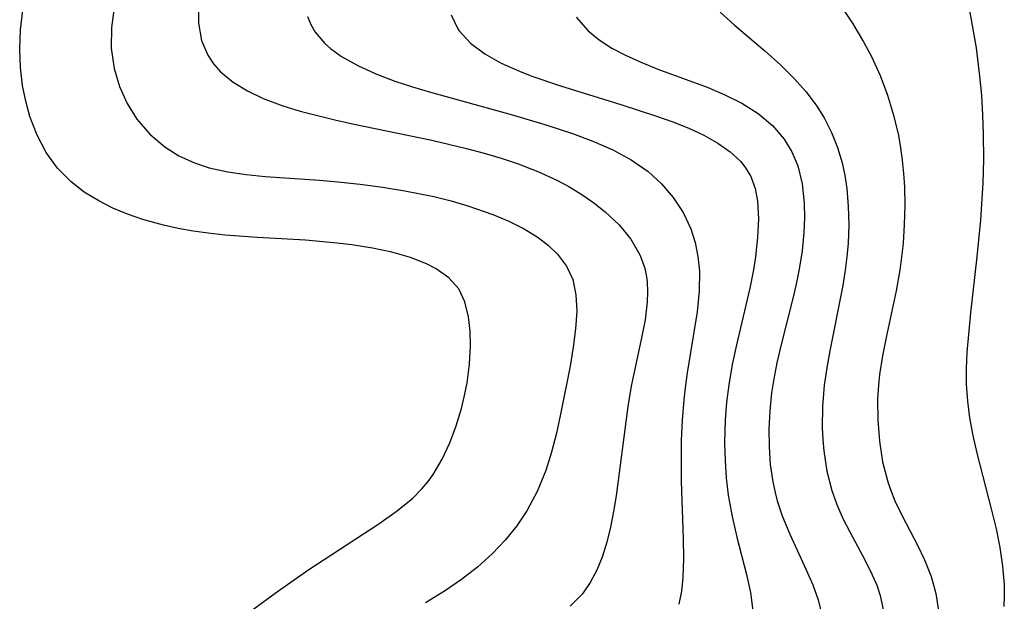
# Model space of a CAD drawing. Header units: metres. Extents: x 1073367 to 1082519, y 1569854 to 1574957.
# Tile 580 of 656: x 1078432 to 1078519, y 1573894 to 1573946. Entities that reach past the tile are written whole.
import ezdxf

# ---------------------------------------------------------------- set-up
doc = ezdxf.new("R2010")
doc.units = ezdxf.units.M
doc.layers.add('CGG_CurvaNivelLidar_v1', color=253, linetype='Continuous', lineweight=30)

msp = doc.modelspace()

# ---------------------------------------------------------------- linework, layer by layer
at = {"layer": 'CGG_CurvaNivelLidar_v1'}
for p, q in [((1078515.6682, 1573950.7005, 75), (1078516.9203, 1573943.4396, 75)), ((1078503.1094, 1573949.8473, 74.5), (1078505.935, 1573945.6057, 74.5)), ((1078440.132, 1573947.0277, 71.5), (1078439.8941, 1573945.2594, 71.5)), ((1078447.6426, 1573947.245, 72), (1078447.6352, 1573945.6383, 72)), ((1078431.7913, 1573945.0585, 71), (1078432, 1573946.8019, 71)), ((1078457.3421, 1573946.2463, 72.5), (1078457.6533, 1573945.5209, 72.5)), ((1078470.1555, 1573946.4002, 73), (1078470.7428, 1573945.1551, 73)), ((1078481.2969, 1573946.1953, 73.5), (1078482.3519, 1573944.9825, 73.5)), ((1078494.1314, 1573946.635, 74), (1078495.3825, 1573945.4983, 74)), ((1078439.8941, 1573945.2594, 71.5), (1078439.8702, 1573943.4158, 71.5)), ((1078447.6352, 1573945.6383, 72), (1078447.9041, 1573944.1078, 72)), ((1078457.6533, 1573945.5209, 72.5), (1078458.0482, 1573944.8421, 72.5)), ((1078495.3825, 1573945.4983, 74), (1078498.1119, 1573943.1757, 74)), ((1078505.935, 1573945.6057, 74.5), (1078506.9053, 1573943.9862, 74.5)), ((1078431.7125, 1573943.3211, 71), (1078431.7913, 1573945.0585, 71)), ((1078458.0482, 1573944.8421, 72.5), (1078458.8877, 1573943.8516, 72.5)), ((1078470.7428, 1573945.1551, 73), (1078470.8627, 1573944.973, 73)), ((1078470.8627, 1573944.973, 73), (1078471.8679, 1573943.8562, 73)), ((1078482.3519, 1573944.9825, 73.5), (1078483.3554, 1573944.1576, 73.5)), ((1078439.8702, 1573943.4158, 71.5), (1078440.1367, 1573941.6088, 71.5)), ((1078447.9041, 1573944.1078, 72), (1078448.4618, 1573942.8001, 72)), ((1078458.8877, 1573943.8516, 72.5), (1078459.4112, 1573943.3901, 72.5)), ((1078471.8679, 1573943.8562, 73), (1078473.1451, 1573942.9093, 73)), ((1078483.3554, 1573944.1576, 73.5), (1078484.4807, 1573943.4338, 73.5)), ((1078484.4807, 1573943.4338, 73.5), (1078485.6986, 1573942.7884, 73.5)), ((1078506.9053, 1573943.9862, 74.5), (1078507.5981, 1573942.6796, 74.5)), ((1078516.9203, 1573943.4396, 75), (1078517.2403, 1573940.9203, 75)), ((1078431.7805, 1573941.7016, 71), (1078431.7125, 1573943.3211, 71)), ((1078448.4618, 1573942.8001, 72), (1078448.982, 1573942.023, 72)), ((1078459.4112, 1573943.3901, 72.5), (1078460.3974, 1573942.6849, 72.5)), ((1078460.3974, 1573942.6849, 72.5), (1078461.8502, 1573941.8664, 72.5)), ((1078473.1451, 1573942.9093, 73), (1078474.6218, 1573942.0902, 73)), ((1078485.6986, 1573942.7884, 73.5), (1078486.9842, 1573942.2023, 73.5)), ((1078498.1119, 1573943.1757, 74), (1078499.535, 1573941.8946, 74)), ((1078507.5981, 1573942.6796, 74.5), (1078508.362, 1573940.9895, 74.5)), ((1078431.9764, 1573940.1028, 71), (1078431.7805, 1573941.7016, 71)), ((1078448.982, 1573942.023, 72), (1078449.6135, 1573941.3126, 72)), ((1078461.8502, 1573941.8664, 72.5), (1078463.4404, 1573941.143, 72.5)), ((1078474.6218, 1573942.0902, 73), (1078476.2425, 1573941.3669, 73)), ((1078486.9842, 1573942.2023, 73.5), (1078488.5731, 1573941.5597, 73.5)), ((1078499.535, 1573941.8946, 74), (1078500.6964, 1573940.7464, 74)), ((1078440.1367, 1573941.6088, 71.5), (1078440.6136, 1573940.0134, 71.5)), ((1078449.6135, 1573941.3126, 72), (1078450.7208, 1573940.3938, 72)), ((1078463.4404, 1573941.143, 72.5), (1078465.1311, 1573940.4975, 72.5)), ((1078476.2425, 1573941.3669, 73), (1078477.3389, 1573940.9414, 73)), ((1078477.3389, 1573940.9414, 73), (1078479.8907, 1573940.0625, 73)), ((1078488.5731, 1573941.5597, 73.5), (1078492.9568, 1573939.9351, 73.5)), ((1078508.362, 1573940.9895, 74.5), (1078509.0186, 1573939.2453, 74.5)), ((1078517.2403, 1573940.9203, 75), (1078517.3944, 1573939.2047, 75)), ((1078432.2515, 1573938.7016, 71), (1078431.9764, 1573940.1028, 71)), ((1078440.6136, 1573940.0134, 71.5), (1078441.2902, 1573938.4986, 71.5)), ((1078450.7208, 1573940.3938, 72), (1078451.9993, 1573939.6078, 72)), ((1078465.1311, 1573940.4975, 72.5), (1078466.6955, 1573939.9779, 72.5)), ((1078466.6955, 1573939.9779, 72.5), (1078468.2999, 1573939.4924, 72.5)), ((1078479.8907, 1573940.0625, 73), (1078485.3664, 1573938.3661, 73)), ((1078492.9568, 1573939.9351, 73.5), (1078494.4773, 1573939.3073, 73.5)), ((1078500.6964, 1573940.7464, 74), (1078501.7739, 1573939.5403, 74)), ((1078451.9993, 1573939.6078, 72), (1078453.4098, 1573938.9383, 72)), ((1078468.2999, 1573939.4924, 72.5), (1078475.514, 1573937.4993, 72.5)), ((1078494.4773, 1573939.3073, 73.5), (1078496.061, 1573938.527, 73.5)), ((1078501.7739, 1573939.5403, 74), (1078502.7346, 1573938.2618, 74)), ((1078509.0186, 1573939.2453, 74.5), (1078509.5681, 1573937.4587, 74.5)), ((1078517.3944, 1573939.2047, 75), (1078517.503, 1573937.4832, 75)), ((1078432.6251, 1573937.3367, 71), (1078432.2515, 1573938.7016, 71)), ((1078441.2902, 1573938.4986, 71.5), (1078442.1609, 1573937.0943, 71.5)), ((1078453.4098, 1573938.9383, 72), (1078455.1717, 1573938.2853, 72)), ((1078455.1717, 1573938.2853, 72), (1078456.6936, 1573937.8203, 72)), ((1078485.3664, 1573938.3661, 73), (1078488.4481, 1573937.3711, 73)), ((1078496.061, 1573938.527, 73.5), (1078497.5135, 1573937.6131, 73.5)), ((1078502.7346, 1573938.2618, 74), (1078503.3864, 1573937.2019, 74)), ((1078433.2577, 1573935.6714, 71), (1078432.6251, 1573937.3367, 71)), ((1078456.6936, 1573937.8203, 72), (1078459.8043, 1573937.0269, 72)), ((1078475.514, 1573937.4993, 72.5), (1078478.4903, 1573936.637, 72.5)), ((1078488.4481, 1573937.3711, 73), (1078489.9105, 1573936.8504, 73)), ((1078497.5135, 1573937.6131, 73.5), (1078498.7759, 1573936.5437, 73.5)), ((1078509.5681, 1573937.4587, 74.5), (1078510.0027, 1573935.6375, 74.5)), ((1078517.503, 1573937.4832, 75), (1078517.5678, 1573935.758, 75)), ((1078442.1609, 1573937.0943, 71.5), (1078443.2956, 1573935.7665, 71.5)), ((1078459.8043, 1573937.0269, 72), (1078461.3691, 1573936.6785, 72)), ((1078461.3691, 1573936.6785, 72), (1078468.4469, 1573935.2262, 72)), ((1078478.4903, 1573936.637, 72.5), (1078480.9545, 1573935.8293, 72.5)), ((1078489.9105, 1573936.8504, 73), (1078491.3176, 1573936.2905, 73)), ((1078498.7759, 1573936.5437, 73.5), (1078499.8291, 1573935.3105, 73.5)), ((1078503.3864, 1573937.2019, 74), (1078504.0376, 1573935.9188, 74)), ((1078434.0816, 1573934.1165, 71), (1078433.2577, 1573935.6714, 71)), ((1078443.2956, 1573935.7665, 71.5), (1078444.6314, 1573934.6285, 71.5)), ((1078480.9545, 1573935.8293, 72.5), (1078482.7905, 1573935.1358, 72.5)), ((1078491.3176, 1573936.2905, 73), (1078492.6645, 1573935.6668, 73)), ((1078492.6645, 1573935.6668, 73), (1078493.9093, 1573934.9732, 73)), ((1078504.0376, 1573935.9188, 74), (1078504.577, 1573934.5847, 74)), ((1078510.0027, 1573935.6375, 74.5), (1078510.1993, 1573934.5512, 74.5)), ((1078517.5678, 1573935.758, 75), (1078517.5846, 1573933.5148, 75)), ((1078468.4469, 1573935.2262, 72), (1078471.5331, 1573934.4933, 72)), ((1078482.7905, 1573935.1358, 72.5), (1078484.5507, 1573934.3581, 72.5)), ((1078493.9093, 1573934.9732, 73), (1078495.022, 1573934.1945, 73)), ((1078499.8291, 1573935.3105, 73.5), (1078500.5143, 1573934.1765, 73.5)), ((1078435.089, 1573932.736, 71), (1078434.0816, 1573934.1165, 71)), ((1078444.6314, 1573934.6285, 71.5), (1078445.8986, 1573933.8393, 71.5)), ((1078445.8986, 1573933.8393, 71.5), (1078447.2753, 1573933.2057, 71.5)), ((1078471.5331, 1573934.4933, 72), (1078473.0856, 1573934.0795, 72)), ((1078473.0856, 1573934.0795, 72), (1078474.6173, 1573933.6281, 72)), ((1078484.5507, 1573934.3581, 72.5), (1078486.2047, 1573933.4688, 72.5)), ((1078495.022, 1573934.1945, 73), (1078495.9647, 1573933.3108, 73)), ((1078500.5143, 1573934.1765, 73.5), (1078501.0285, 1573932.9503, 73.5)), ((1078504.577, 1573934.5847, 74), (1078504.9955, 1573933.2055, 74)), ((1078510.1993, 1573934.5512, 74.5), (1078510.3511, 1573933.4565, 74.5)), ((1078447.2753, 1573933.2057, 71.5), (1078448.598, 1573932.7666, 71.5)), ((1078474.6173, 1573933.6281, 72), (1078476.1208, 1573933.1283, 72)), ((1078476.1208, 1573933.1283, 72), (1078477.879, 1573932.446, 72)), ((1078486.2047, 1573933.4688, 72.5), (1078487.7117, 1573932.4302, 72.5)), ((1078495.9647, 1573933.3108, 73), (1078496.3914, 1573932.7742, 73)), ((1078501.0285, 1573932.9503, 73.5), (1078501.4311, 1573931.3224, 73.5)), ((1078504.9955, 1573933.2055, 74), (1078505.2375, 1573932.073, 74)), ((1078510.3511, 1573933.4565, 74.5), (1078510.4656, 1573932.2671, 74.5)), ((1078517.5846, 1573933.5148, 75), (1078517.5241, 1573931.4082, 75)), ((1078436.2876, 1573931.5144, 71), (1078435.089, 1573932.736, 71)), ((1078448.598, 1573932.7666, 71.5), (1078450.245, 1573932.3954, 71.5)), ((1078450.245, 1573932.3954, 71.5), (1078451.8899, 1573932.1551, 71.5)), ((1078451.8899, 1573932.1551, 71.5), (1078453.5752, 1573931.9913, 71.5)), ((1078477.879, 1573932.446, 72), (1078479.5593, 1573931.6645, 72)), ((1078487.7117, 1573932.4302, 72.5), (1078488.9088, 1573931.3372, 72.5)), ((1078496.3914, 1573932.7742, 73), (1078496.8473, 1573931.9866, 73)), ((1078505.2375, 1573932.073, 74), (1078505.4067, 1573930.9192, 74)), ((1078510.4656, 1573932.2671, 74.5), (1078510.5347, 1573931.0719, 74.5)), ((1078437.4637, 1573930.6036, 71), (1078436.2876, 1573931.5144, 71)), ((1078453.5752, 1573931.9913, 71.5), (1078458.4098, 1573931.663, 71.5)), ((1078458.4098, 1573931.663, 71.5), (1078460.0472, 1573931.5209, 71.5)), ((1078460.0472, 1573931.5209, 71.5), (1078462.0524, 1573931.3035, 71.5)), ((1078462.0524, 1573931.3035, 71.5), (1078464.0511, 1573931.037, 71.5)), ((1078479.5593, 1573931.6645, 72), (1078480.6345, 1573931.087, 72)), ((1078488.9088, 1573931.3372, 72.5), (1078489.9458, 1573930.112, 72.5)), ((1078496.8473, 1573931.9866, 73), (1078497.2278, 1573930.9291, 73)), ((1078501.4311, 1573931.3224, 73.5), (1078501.6146, 1573929.6086, 73.5)), ((1078517.5241, 1573931.4082, 75), (1078517.3097, 1573928.1182, 75)), ((1078438.7497, 1573929.8128, 71), (1078437.4637, 1573930.6036, 71)), ((1078464.0511, 1573931.037, 71.5), (1078466.0358, 1573930.7169, 71.5)), ((1078466.0358, 1573930.7169, 71.5), (1078468.6254, 1573930.1932, 71.5)), ((1078480.6345, 1573931.087, 72), (1078481.7827, 1573930.3956, 72)), ((1078481.7827, 1573930.3956, 72), (1078482.8711, 1573929.6516, 72)), ((1078497.2278, 1573930.9291, 73), (1078497.4461, 1573929.7867, 73)), ((1078505.4067, 1573930.9192, 74), (1078505.5396, 1573929.3136, 74)), ((1078510.5347, 1573931.0719, 74.5), (1078510.5657, 1573929.3928, 74.5)), ((1078440.0078, 1573929.1818, 71), (1078438.7497, 1573929.8128, 71)), ((1078468.6254, 1573930.1932, 71.5), (1078470.1484, 1573929.8116, 71.5)), ((1078470.1484, 1573929.8116, 71.5), (1078471.6399, 1573929.3784, 71.5)), ((1078471.6399, 1573929.3784, 71.5), (1078473.8564, 1573928.61, 71.5)), ((1078482.8711, 1573929.6516, 72), (1078483.8869, 1573928.8512, 72)), ((1078489.9458, 1573930.112, 72.5), (1078490.8144, 1573928.7753, 72.5)), ((1078497.4461, 1573929.7867, 73), (1078497.5361, 1573928.2088, 73)), ((1078501.6146, 1573929.6086, 73.5), (1078501.6352, 1573928.3106, 73.5)), ((1078510.5657, 1573929.3928, 74.5), (1078510.5253, 1573927.7109, 74.5)), ((1078441.326, 1573928.6333, 71), (1078440.0078, 1573929.1818, 71)), ((1078442.6931, 1573928.1627, 71), (1078441.326, 1573928.6333, 71)), ((1078473.8564, 1573928.61, 71.5), (1078475.304, 1573928.0039, 71.5)), ((1078483.8869, 1573928.8512, 72), (1078485.1179, 1573927.6744, 72)), ((1078490.8144, 1573928.7753, 72.5), (1078491.494, 1573927.3398, 72.5)), ((1078505.5396, 1573929.3136, 74), (1078505.5726, 1573927.6866, 74)), ((1078444.5195, 1573927.6622, 71), (1078442.6931, 1573928.1627, 71)), ((1078445.8348, 1573927.3702, 71), (1078444.5195, 1573927.6622, 71)), ((1078475.304, 1573928.0039, 71.5), (1078476.6664, 1573927.323, 71.5)), ((1078485.1179, 1573927.6744, 72), (1078486.1577, 1573926.3933, 72)), ((1078497.5361, 1573928.2088, 73), (1078497.4616, 1573926.5513, 73)), ((1078501.6352, 1573928.3106, 73.5), (1078501.5767, 1573926.9895, 73.5)), ((1078505.5726, 1573927.6866, 74), (1078505.5137, 1573926.0467, 74)), ((1078510.5253, 1573927.7109, 74.5), (1078510.4141, 1573926.0307, 74.5)), ((1078517.3097, 1573928.1182, 75), (1078516.9977, 1573924.8382, 75)), ((1078447.1691, 1573927.1244, 71), (1078445.8348, 1573927.3702, 71)), ((1078448.5191, 1573926.9256, 71), (1078447.1691, 1573927.1244, 71)), ((1078450.0205, 1573926.7607, 71), (1078448.5191, 1573926.9256, 71)), ((1078452.9139, 1573926.5489, 71), (1078450.0205, 1573926.7607, 71)), ((1078476.6664, 1573927.323, 71.5), (1078477.9166, 1573926.5517, 71.5)), ((1078491.494, 1573927.3398, 72.5), (1078491.8859, 1573926.1216, 72.5)), ((1078501.5767, 1573926.9895, 73.5), (1078501.4164, 1573925.3643, 73.5)), ((1078457.1839, 1573926.3065, 71), (1078452.9139, 1573926.5489, 71)), ((1078460.004, 1573926.0627, 71), (1078457.1839, 1573926.3065, 71)), ((1078461.3115, 1573925.9001, 71), (1078460.004, 1573926.0627, 71)), ((1078463.1317, 1573925.6098, 71), (1078461.3115, 1573925.9001, 71)), ((1078477.9166, 1573926.5517, 71.5), (1078478.8265, 1573925.8467, 71.5)), ((1078486.1577, 1573926.3933, 72), (1078486.962, 1573925.0101, 72)), ((1078491.8859, 1573926.1216, 72.5), (1078492.1434, 1573924.8575, 72.5)), ((1078497.4616, 1573926.5513, 73), (1078497.2697, 1573924.8388, 73)), ((1078505.5137, 1573926.0467, 74), (1078505.4144, 1573924.843, 74)), ((1078510.4141, 1573926.0307, 74.5), (1078510.1276, 1573923.6453, 74.5)), ((1078464.8817, 1573925.2398, 71), (1078463.1317, 1573925.6098, 71)), ((1078466.532, 1573924.7709, 71), (1078464.8817, 1573925.2398, 71)), ((1078478.8265, 1573925.8467, 71.5), (1078479.6231, 1573925.0682, 71.5)), ((1078479.6231, 1573925.0682, 71.5), (1078480.4243, 1573923.9984, 71.5)), ((1078486.962, 1573925.0101, 72), (1078487.3716, 1573923.9167, 72)), ((1078501.4164, 1573925.3643, 73.5), (1078501.1667, 1573923.727, 73.5)), ((1078467.9639, 1573924.2126, 71), (1078466.532, 1573924.7709, 71)), ((1078468.8158, 1573923.7717, 71), (1078467.9639, 1573924.2126, 71)), ((1078492.1434, 1573924.8575, 72.5), (1078492.2699, 1573923.5594, 72.5)), ((1078497.2697, 1573924.8388, 73), (1078497.0902, 1573923.6694, 73)), ((1078505.4144, 1573924.843, 74), (1078505.2702, 1573923.6388, 74)), ((1078516.9977, 1573924.8382, 75), (1078516.4263, 1573919.8426, 75)), ((1078469.9517, 1573922.9648, 71), (1078468.8158, 1573923.7717, 71)), ((1078480.4243, 1573923.9984, 71.5), (1078480.9813, 1573922.8176, 71.5)), ((1078487.3716, 1573923.9167, 72), (1078487.5311, 1573923.2321, 72)), ((1078487.5311, 1573923.2321, 72), (1078487.6187, 1573922.6007, 72)), ((1078492.2699, 1573923.5594, 72.5), (1078492.2453, 1573921.7674, 72.5)), ((1078497.0902, 1573923.6694, 73), (1078496.7746, 1573922.0495, 73)), ((1078501.1667, 1573923.727, 73.5), (1078500.9325, 1573922.5351, 73.5)), ((1078505.2702, 1573923.6388, 74), (1078505.059, 1573922.2874, 74)), ((1078510.1276, 1573923.6453, 74.5), (1078509.8029, 1573921.8145, 74.5)), ((1078470.8239, 1573921.9777, 71), (1078469.9517, 1573922.9648, 71)), ((1078480.9813, 1573922.8176, 71.5), (1078481.2768, 1573921.4551, 71.5)), ((1078487.6187, 1573922.6007, 72), (1078487.6617, 1573921.714, 72)), ((1078500.9325, 1573922.5351, 73.5), (1078500.663, 1573921.3433, 73.5)), ((1078471.3804, 1573920.808, 71), (1078470.8239, 1573921.9777, 71)), ((1078487.6617, 1573921.714, 72), (1078487.6278, 1573920.8093, 72)), ((1078492.2453, 1573921.7674, 72.5), (1078492.0581, 1573919.9425, 72.5)), ((1078496.7746, 1573922.0495, 73), (1078495.5835, 1573916.9995, 73)), ((1078505.059, 1573922.2874, 74), (1078503.893, 1573916.4444, 74)), ((1078509.8029, 1573921.8145, 74.5), (1078508.898, 1573917.6473, 74.5)), ((1078471.702, 1573919.4762, 71), (1078471.3804, 1573920.808, 71)), ((1078481.2768, 1573921.4551, 71.5), (1078481.3386, 1573919.9941, 71.5)), ((1078487.6278, 1573920.8093, 72), (1078487.4294, 1573919.229, 72)), ((1078500.663, 1573921.3433, 73.5), (1078499.5288, 1573916.8863, 73.5)), ((1078481.3386, 1573919.9941, 71.5), (1078481.2403, 1573918.4173, 71.5)), ((1078492.0581, 1573919.9425, 72.5), (1078491.1758, 1573914.4961, 72.5)), ((1078516.4263, 1573919.8426, 75), (1078516.111, 1573916.3019, 75)), ((1078471.8484, 1573918.2206, 71), (1078471.702, 1573919.4762, 71)), ((1078487.4294, 1573919.229, 72), (1078487.1149, 1573917.6112, 72)), ((1078471.8854, 1573916.8974, 71), (1078471.8484, 1573918.2206, 71)), ((1078481.2403, 1573918.4173, 71.5), (1078481.0306, 1573916.7794, 71.5)), ((1078487.1149, 1573917.6112, 72), (1078486.1994, 1573913.3155, 72)), ((1078508.898, 1573917.6473, 74.5), (1078508.5813, 1573916.0046, 74.5)), ((1078471.7915, 1573915.2727, 71), (1078471.8854, 1573916.8974, 71)), ((1078481.0306, 1573916.7794, 71.5), (1078480.7479, 1573915.0983, 71.5)), ((1078495.5835, 1573916.9995, 73), (1078495.1995, 1573915.2249, 73)), ((1078499.5288, 1573916.8863, 73.5), (1078499.1796, 1573915.3969, 73.5)), ((1078503.893, 1573916.4444, 74), (1078503.6179, 1573914.9265, 74)), ((1078516.111, 1573916.3019, 75), (1078516.0455, 1573914.8916, 75)), ((1078499.1796, 1573915.3969, 73.5), (1078498.8918, 1573913.9491, 73.5)), ((1078508.5813, 1573916.0046, 74.5), (1078508.332, 1573914.3612, 74.5)), ((1078471.5677, 1573913.6126, 71), (1078471.7915, 1573915.2727, 71)), ((1078480.7479, 1573915.0983, 71.5), (1078479.9093, 1573910.8203, 71.5)), ((1078491.1758, 1573914.4961, 72.5), (1078491.0228, 1573913.4007, 72.5)), ((1078495.1995, 1573915.2249, 73), (1078494.8855, 1573913.4374, 73)), ((1078503.6179, 1573914.9265, 74), (1078503.4016, 1573913.4088, 74)), ((1078516.0455, 1573914.8916, 75), (1078516.046, 1573913.4867, 75)), ((1078471.3458, 1573912.4611, 71), (1078471.5677, 1573913.6126, 71)), ((1078498.8918, 1573913.9491, 73.5), (1078498.7027, 1573912.7232, 73.5)), ((1078508.332, 1573914.3612, 74.5), (1078508.2281, 1573913.4012, 74.5)), ((1078486.1994, 1573913.3155, 72), (1078485.8961, 1573911.5077, 72)), ((1078491.0228, 1573913.4007, 72.5), (1078490.8781, 1573912.1007, 72.5)), ((1078494.8855, 1573913.4374, 73), (1078494.6932, 1573911.879, 73)), ((1078498.7027, 1573912.7232, 73.5), (1078498.5363, 1573911.1143, 73.5)), ((1078503.4016, 1573913.4088, 74), (1078503.2456, 1573911.4981, 74)), ((1078508.2281, 1573913.4012, 74.5), (1078508.1512, 1573912.1763, 74.5)), ((1078516.046, 1573913.4867, 75), (1078516.1455, 1573911.9765, 75)), ((1078471.0711, 1573911.3129, 71), (1078471.3458, 1573912.4611, 71)), ((1078490.8781, 1573912.1007, 72.5), (1078490.7387, 1573910.2861, 72.5)), ((1078494.6932, 1573911.879, 73), (1078494.5737, 1573910.314, 73)), ((1078508.1512, 1573912.1763, 74.5), (1078508.1551, 1573910.2831, 74.5)), ((1078516.1455, 1573911.9765, 75), (1078516.3401, 1573910.4721, 75)), ((1078470.6086, 1573909.7599, 71), (1078471.0711, 1573911.3129, 71)), ((1078485.8961, 1573911.5077, 72), (1078484.8505, 1573903.5294, 72)), ((1078498.5363, 1573911.1143, 73.5), (1078498.4599, 1573909.5077, 73.5)), ((1078503.2456, 1573911.4981, 74), (1078503.2206, 1573909.5973, 74)), ((1078479.9093, 1573910.8203, 71.5), (1078479.5292, 1573909.1212, 71.5)), ((1078490.7387, 1573910.2861, 72.5), (1078490.6605, 1573908.4647, 72.5)), ((1078494.5737, 1573910.314, 73), (1078494.52, 1573908.2639, 73)), ((1078508.1551, 1573910.2831, 74.5), (1078508.3031, 1573908.411, 74.5)), ((1078516.3401, 1573910.4721, 75), (1078516.6296, 1573908.9041, 75)), ((1078470.0435, 1573908.248, 71), (1078470.6086, 1573909.7599, 71)), ((1078498.4599, 1573909.5077, 73.5), (1078498.4751, 1573907.9101, 73.5)), ((1078503.2206, 1573909.5973, 74), (1078503.2629, 1573908.5611, 74)), ((1078479.5292, 1573909.1212, 71.5), (1078479.0958, 1573907.4409, 71.5)), ((1078490.6605, 1573908.4647, 72.5), (1078490.6341, 1573906.6433, 72.5)), ((1078503.2629, 1573908.5611, 74), (1078503.3484, 1573907.5342, 74)), ((1078508.3031, 1573908.411, 74.5), (1078508.598, 1573906.5747, 74.5)), ((1078516.6296, 1573908.9041, 75), (1078516.9827, 1573907.343, 75)), ((1078469.3655, 1573906.7993, 71), (1078470.0435, 1573908.248, 71)), ((1078494.52, 1573908.2639, 73), (1078494.5566, 1573906.694, 73)), ((1078498.4751, 1573907.9101, 73.5), (1078498.5888, 1573906.3288, 73.5)), ((1078503.3484, 1573907.5342, 74), (1078503.619, 1573905.7435, 74)), ((1078468.5555, 1573905.4393, 71), (1078469.3655, 1573906.7993, 71)), ((1078479.0958, 1573907.4409, 71.5), (1078478.584, 1573905.7959, 71.5)), ((1078490.6341, 1573906.6433, 72.5), (1078490.6519, 1573904.8285, 72.5)), ((1078494.5566, 1573906.694, 73), (1078494.6635, 1573905.1316, 73)), ((1078508.598, 1573906.5747, 74.5), (1078509.054, 1573904.7922, 74.5)), ((1078516.9827, 1573907.343, 75), (1078518.3036, 1573902.26, 75)), ((1078478.584, 1573905.7959, 71.5), (1078477.8311, 1573903.9191, 71.5)), ((1078498.5888, 1573906.3288, 73.5), (1078498.8133, 1573904.772, 73.5)), ((1078503.619, 1573905.7435, 74), (1078504.0628, 1573904.0069, 74)), ((1078468.0942, 1573904.8043, 71), (1078468.5555, 1573905.4393, 71)), ((1078490.6519, 1573904.8285, 72.5), (1078490.8385, 1573899.7055, 72.5)), ((1078494.6635, 1573905.1316, 73), (1078494.8463, 1573903.5816, 73)), ((1078466.6989, 1573903.3084, 71), (1078467.5471, 1573904.1557, 71)), ((1078467.5471, 1573904.1557, 71), (1078468.0942, 1573904.8043, 71)), ((1078498.8133, 1573904.772, 73.5), (1078499.0108, 1573903.8428, 73.5)), ((1078504.0628, 1573904.0069, 74), (1078504.5215, 1573902.7491, 74)), ((1078509.054, 1573904.7922, 74.5), (1078509.2874, 1573904.0986, 74.5)), ((1078509.2874, 1573904.0986, 74.5), (1078509.6909, 1573903.0924, 74.5)), ((1078465.2637, 1573902.13, 71), (1078466.6989, 1573903.3084, 71)), ((1078477.8311, 1573903.9191, 71.5), (1078476.9067, 1573902.2065, 71.5)), ((1078484.8505, 1573903.5294, 72), (1078484.6152, 1573902.1259, 72)), ((1078494.8463, 1573903.5816, 73), (1078495.1782, 1573901.7015, 73)), ((1078499.0108, 1573903.8428, 73.5), (1078499.2103, 1573903.0926, 73.5)), ((1078499.2103, 1573903.0926, 73.5), (1078499.66, 1573901.7396, 73.5)), ((1078509.6909, 1573903.0924, 74.5), (1078510.3264, 1573901.7539, 74.5)), ((1078476.9067, 1573902.2065, 71.5), (1078475.996, 1573900.855, 71.5)), ((1078504.5215, 1573902.7491, 74), (1078505.0654, 1573901.5264, 74)), ((1078518.3036, 1573902.26, 75), (1078518.6997, 1573900.5975, 75)), ((1078463.7118, 1573901.0392, 71), (1078465.2637, 1573902.13, 71)), ((1078484.6152, 1573902.1259, 72), (1078484.3403, 1573900.752, 72)), ((1078495.1782, 1573901.7015, 73), (1078495.6025, 1573899.8535, 73)), ((1078499.66, 1573901.7396, 73.5), (1078500.3283, 1573900.1072, 73.5)), ((1078505.0654, 1573901.5264, 74), (1078505.6659, 1573900.3329, 74)), ((1078510.3264, 1573901.7539, 74.5), (1078511.6962, 1573899.1358, 74.5)), ((1078457.4749, 1573896.9576, 71), (1078463.7118, 1573901.0392, 71)), ((1078475.996, 1573900.855, 71.5), (1078474.9755, 1573899.5787, 71.5)), ((1078484.3403, 1573900.752, 72), (1078484.0159, 1573899.4174, 72)), ((1078518.6997, 1573900.5975, 75), (1078519.0367, 1573898.936, 75)), ((1078474.9755, 1573899.5787, 71.5), (1078473.8519, 1573898.3842, 71.5)), ((1078490.8385, 1573899.7055, 72.5), (1078490.8575, 1573897.9485, 72.5)), ((1078495.6025, 1573899.8535, 73), (1078496.4717, 1573896.5388, 73)), ((1078500.3283, 1573900.1072, 73.5), (1078501.7935, 1573896.9491, 73.5)), ((1078505.6659, 1573900.3329, 74), (1078507.0463, 1573897.7696, 74)), ((1078484.0159, 1573899.4174, 72), (1078483.6066, 1573898.0811, 72)), ((1078511.6962, 1573899.1358, 74.5), (1078512.3297, 1573897.8183, 74.5)), ((1078519.0367, 1573898.936, 75), (1078519.2889, 1573897.2783, 75)), ((1078473.8519, 1573898.3842, 71.5), (1078472.5134, 1573897.1804, 71.5)), ((1078483.6066, 1573898.0811, 72), (1078483.1329, 1573896.9102, 72)), ((1078490.8575, 1573897.9485, 72.5), (1078490.7994, 1573896.2522, 72.5)), ((1078512.3297, 1573897.8183, 74.5), (1078512.9125, 1573896.3369, 74.5)), ((1078454.486, 1573894.8637, 71), (1078457.4749, 1573896.9576, 71)), ((1078472.5134, 1573897.1804, 71.5), (1078471.0805, 1573896.0686, 71.5)), ((1078501.7935, 1573896.9491, 73.5), (1078502.378, 1573895.6101, 73.5)), ((1078507.0463, 1573897.7696, 74), (1078507.6779, 1573896.4993, 74)), ((1078519.2889, 1573897.2783, 75), (1078519.4254, 1573895.628, 75)), ((1078471.0805, 1573896.0686, 71.5), (1078469.574, 1573895.0359, 71.5)), ((1078483.1329, 1573896.9102, 72), (1078482.5514, 1573895.8141, 72)), ((1078490.7994, 1573896.2522, 72.5), (1078490.68, 1573895.0481, 72.5)), ((1078496.4717, 1573896.5388, 73), (1078496.8276, 1573894.9129, 73)), ((1078507.6779, 1573896.4993, 74), (1078508.0678, 1573895.5894, 74)), ((1078512.9125, 1573896.3369, 74.5), (1078513.3371, 1573894.8262, 74.5)), ((1078482.5514, 1573895.8141, 72), (1078481.8476, 1573894.8099, 72)), ((1078502.378, 1573895.6101, 73.5), (1078502.86, 1573894.2706, 73.5)), ((1078508.0678, 1573895.5894, 74), (1078508.385, 1573894.669, 74)), ((1078519.4254, 1573895.628, 75), (1078519.4372, 1573894.6432, 75)), ((1078451.5598, 1573892.735, 71), (1078454.486, 1573894.8637, 71)), ((1078469.574, 1573895.0359, 71.5), (1078467.8816, 1573894.0039, 71.5)), ((1078481.8476, 1573894.8099, 72), (1078480.769, 1573893.6926, 72)), ((1078490.68, 1573895.0481, 72.5), (1078490.4535, 1573893.8958, 72.5)), ((1078496.8276, 1573894.9129, 73), (1078497.0396, 1573893.3019, 73)), ((1078508.385, 1573894.669, 74), (1078508.6987, 1573893.1171, 74)), ((1078513.3371, 1573894.8262, 74.5), (1078513.5624, 1573893.2932, 74.5)), ((1078519.4372, 1573894.6432, 75), (1078519.3903, 1573893.6648, 75)), ((1078502.86, 1573894.2706, 73.5), (1078503.1778, 1573892.9156, 73.5))]:
    msp.add_line(p, q, dxfattribs=at)

doc.saveas('drawing.dxf')
